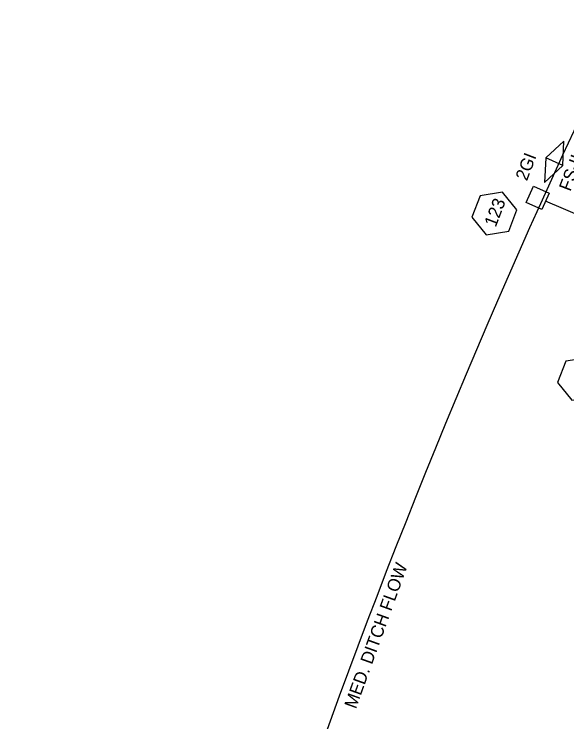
# Model space of a CAD drawing. Extents: x 2384780 to 2405432, y 547869 to 573706.
# Drawn here: x 2400203.2 to 2400420.7, y 569022.9 to 569301.5 of the extents above; entities that cross this region are included whole.
import ezdxf

# ---------------------------------------------------------------- set-up
doc = ezdxf.new("R2010")
doc.units = 0
for name, color, linetype in [('Old_Level_1', 7, 'Continuous'), ('Old_Level_19', 7, 'Continuous'), ('Old_Level_5', 7, 'Continuous'), ('Old_Level_9', 7, 'Continuous'), ('Prop Drainage Box Number Symbol CELL', 7, 'Continuous')]:
    doc.layers.add(name, color=color, linetype=linetype)

msp = doc.modelspace()

# ---------------------------------------------------------------- linework, layer by layer
at = {"layer": 'Old_Level_1'}
msp.add_line((2400459.55, 569207.58), (2400412.32, 569227.87), dxfattribs=at)
msp.add_lwpolyline([(2400404.77, 569227.37), (2400407.61, 569233.79), (2400413.74, 569231.08), (2400410.9, 569224.66)], close=True, dxfattribs=at)
at = {"layer": 'Old_Level_19'}
msp.add_arc((2403051.7, 568034.46), 2898, 142.84348, 169.39081, dxfattribs=at)
at = {"layer": 'Old_Level_9'}
for p, q in [((2400419.5, 569251.48), (2400412.49, 569244.9)), ((2400419.21, 569241.87), (2400419.5, 569251.48)), ((2400412.49, 569244.9), (2400411.98, 569235.2)), ((2400419.21, 569241.87), (2400412.49, 569244.9)), ((2400411.98, 569235.2), (2400419.21, 569241.87))]:
    msp.add_line(p, q, dxfattribs=at)
at = {"layer": 'Prop Drainage Box Number Symbol CELL'}
for points in [[(2400395.42, 569231.37), (2400386.58, 569229.97), (2400383.38, 569221.61), (2400389.01, 569214.66), (2400397.85, 569216.06), (2400401.06, 569224.41)], [(2400429.15, 569166.27), (2400420.31, 569164.87), (2400417.1, 569156.52), (2400422.73, 569149.56), (2400431.57, 569150.96), (2400434.78, 569159.32)]]:
    msp.add_lwpolyline(points, close=True, dxfattribs=at)

# ---------------------------------------------------------------- texts
at = {"layer": 'Old_Level_1'}
msp.add_text('2GI', height=5, rotation=68.9999, dxfattribs=at).set_placement((2400405.01, 569235.58))
at = {"layer": 'Old_Level_19'}
msp.add_text('MED. DITCH FLOW', height=5, rotation=70.1629, dxfattribs=at).set_placement((2400337.72, 569027.78))
at = {"layer": 'Old_Level_5'}
msp.add_text('FS-II', height=5, rotation=68.9999, dxfattribs=at).set_placement((2400422.12, 569231.44))
at = {"layer": 'Prop Drainage Box Number Symbol CELL'}
msp.add_text('123', height=5, rotation=68.9999, dxfattribs=at).set_placement((2400392.73, 569217.38))

doc.saveas('drawing.dxf')
